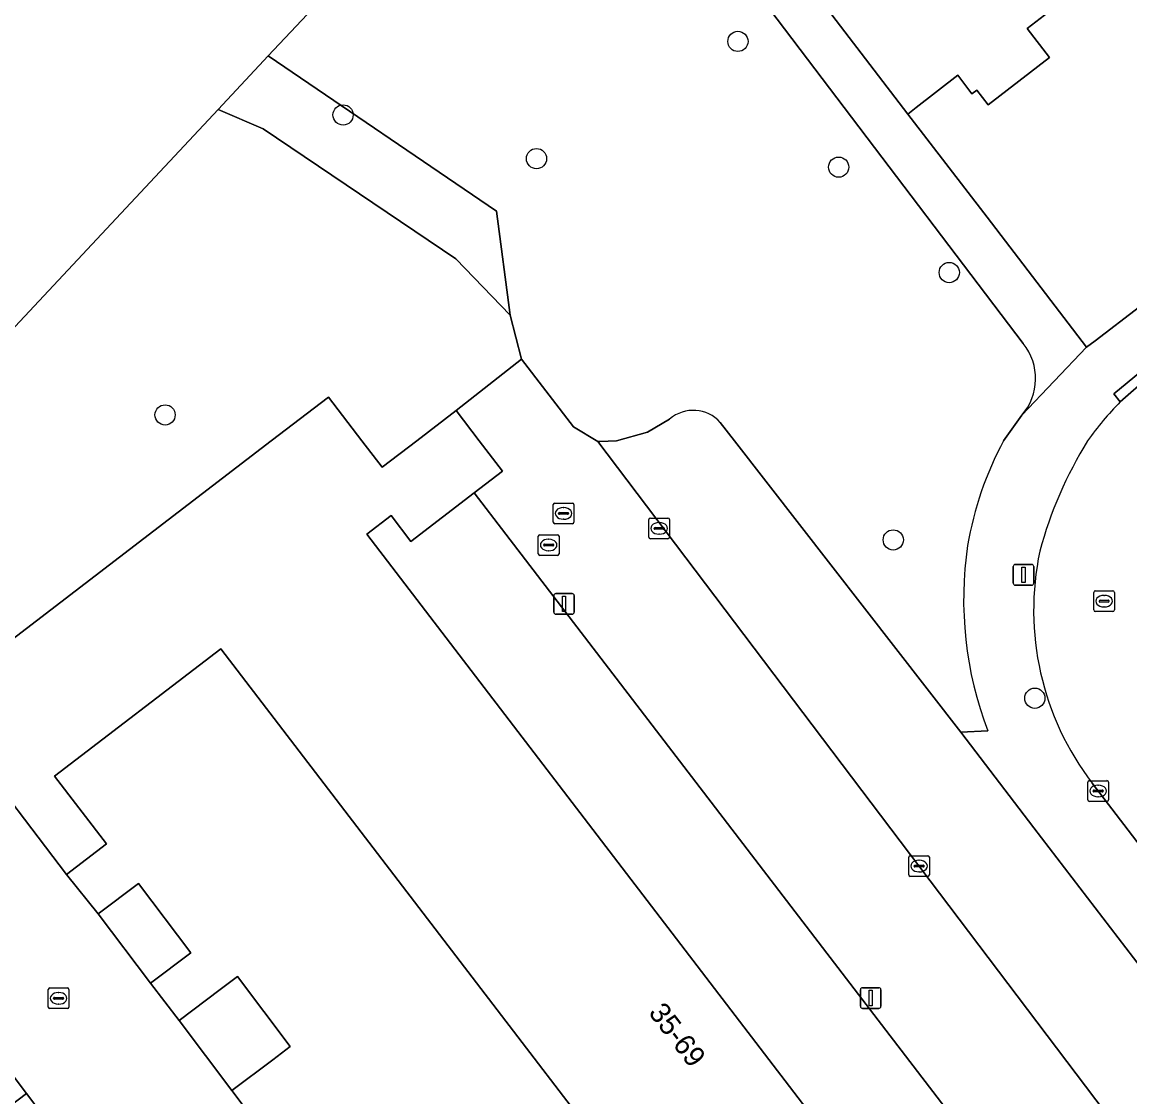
# Model space of a CAD drawing. Extents: x 159352 to 160617, y 385888 to 387323.
# Drawn here: x 159828.8 to 159882.4, y 386968.3 to 387020.2 of the extents above; entities that cross this region are included whole.
import ezdxf

# ---------------------------------------------------------------- set-up
doc = ezdxf.new("R2010")
doc.units = 0
for name, color, linetype in [('IMGEO_Boom', 7, 'Continuous'), ('IMGEO_Brandkraan', 7, 'Continuous'), ('IMGEO_Erf', 7, 'Continuous'), ('IMGEO_Groenvoorziening', 7, 'Continuous'), ('IMGEO_Kolk', 7, 'Continuous'), ('IMGEO_Lichtmast', 7, 'Continuous'), ('IMGEO_Pand', 7, 'Continuous'), ('IMGEO_Pand_nummerreeks', 7, 'Continuous'), ('IMGEO_Parkeervlak_open', 7, 'Continuous'), ('IMGEO_Rijbaan_lokaal_gesloten', 7, 'Continuous'), ('IMGEO_Rijbaan_lokaal_open', 7, 'Continuous'), ('IMGEO_Rioolput', 7, 'Continuous'), ('IMGEO_Voetpad_open', 7, 'Continuous')]:
    doc.layers.add(name, color=color, linetype=linetype)

msp = doc.modelspace()

# ---------------------------------------------------------------- linework, layer by layer
at = {"layer": 'IMGEO_Boom'}
for centre in [(159863.478, 387019.318), (159844.371, 387015.76), (159853.732, 387013.647), (159868.354, 387013.237), (159873.706, 387008.137), (159835.756, 387001.25), (159870.996, 386995.205), (159877.848, 386987.548)]:
    msp.add_circle(centre, 0.489, dxfattribs=at)
at = {"layer": 'IMGEO_Brandkraan'}
for p, q in [((159853.819, 386994.533), (159853.819, 386995.385)), ((159853.894, 386995.459), (159854.746, 386995.459)), ((159854.307, 386995.239), (159854.332, 386995.239)), ((159854.82, 386995.385), (159854.82, 386994.533)), ((159854.078, 386994.953), (159854.078, 386994.965)), ((159854.516, 386994.916), (159854.118, 386994.916)), ((159854.121, 386995.002), (159854.519, 386995.002)), ((159854.33, 386994.679), (159854.305, 386994.679)), ((159854.562, 386994.965), (159854.562, 386994.953)), ((159854.746, 386994.459), (159853.894, 386994.459))]:
    msp.add_line(p, q, dxfattribs=at)
for points in [[(159853.819, 386994.533), (159853.819, 386995.385)], [(159853.894, 386995.459), (159854.746, 386995.459)], [(159854.82, 386995.385), (159854.82, 386994.533)], [(159854.746, 386994.459), (159853.894, 386994.459)]]:
    msp.add_lwpolyline(points, dxfattribs=at)
for centre, radius, start, end in [((159853.896, 386995.383), 0.0765, 91.552, 178.448), ((159853.896, 386995.383), 0.0765, 91.552, 178.448), ((159854.744, 386995.383), 0.0765, 1.552, 88.448), ((159854.744, 386995.383), 0.0765, 1.552, 88.448), ((159854.118, 386994.962), 0.0403, 85.8775, 175.7526), ((159854.115, 386994.952), 0.0366, 178.938, 274.7102), ((159854.519, 386994.959), 0.043, 264.8664, 352.4533), ((159854.523, 386994.964), 0.0386, 1.7309, 96.639), ((159853.896, 386994.535), 0.0765, 181.552, 268.448), ((159853.896, 386994.535), 0.0765, 181.552, 268.448), ((159854.744, 386994.535), 0.0765, 271.552, 358.448), ((159854.744, 386994.535), 0.0765, 271.552, 358.448)]:
    msp.add_arc(centre, radius, start, end, dxfattribs=at)
for centre, major_axis, ratio, start_param, end_param in [((159854.306, 386994.959), (-0.387, 0.002), 0.722429, 4.712389, 7.853982), ((159854.331, 386994.959), (-0.39, 0.002), 0.717154, 1.570796, 4.712389)]:
    msp.add_ellipse(centre, major_axis=major_axis, ratio=ratio, start_param=start_param, end_param=end_param, dxfattribs=at)
at = {"layer": 'IMGEO_Erf'}
for points in [[(159884.974, 387023.502), (159881.824, 387021.083), (159880.76, 387022.468), (159879.156, 387021.236), (159877.475, 387019.945), (159878.56, 387018.532), (159875.585, 387016.247), (159875.035, 387016.964), (159874.805, 387016.787), (159874.12, 387017.678), (159872.103, 387016.128), (159871.699, 387015.798), (159875.536, 387010.81), (159880.355, 387004.522), (159880.763, 387004.835), (159882.91, 387006.48)], [(159888.444, 386948.254), (159850.713, 386997.482), (159847.65, 386995.136), (159846.698, 386996.379), (159845.519, 386995.476), (159881.176, 386948.923)], [(159869.986, 386948.758), (159838.45, 386989.932), (159830.407, 386983.772), (159832.913, 386980.501), (159830.992, 386979.029), (159832.521, 386977.126), (159834.47, 386978.591), (159837.001, 386975.226), (159835.051, 386973.76), (159836.439, 386971.968), (159838.419, 386973.458), (159839.26, 386974.091), (159841.815, 386970.696), (159840.973, 386970.063), (159838.993, 386968.573), (159840.381, 386966.745)]]:
    msp.add_lwpolyline(points, dxfattribs=at)
at = {"layer": 'IMGEO_Groenvoorziening'}
for points in [[(159877.286, 387004.706), (159858.538, 387029.417), (159849.452, 387025.048), (159844.658, 387022.148), (159843.455, 387021.501), (159840.752, 387018.614), (159851.789, 387011.105), (159852.457, 387006.07), (159853.002, 387003.946), (159855.527, 387000.682), (159856.693, 386999.963), (159856.799, 386999.967), (159857.606, 387000), (159859.102, 387000.411), (159860.175, 387001.046)], [(159827.784, 387004.764), (159833.389, 387010.751), (159838.332, 387016.029), (159840.752, 387018.614), (159843.455, 387021.501)], [(159824.53, 386987.466), (159840.894, 387000), (159843.658, 387002.117), (159845.279, 387000), (159846.26, 386998.719), (159847.932, 387000), (159849.84, 387001.461), (159853.002, 387003.946), (159852.457, 387006.07), (159849.832, 387008.798), (159840.51, 387015.093), (159838.332, 387016.029), (159833.389, 387010.751), (159827.784, 387004.764)], [(159876.335, 387000), (159877.218, 387001.235)], [(159862.625, 387000.88), (159863.309, 387000), (159874.265, 386985.91), (159875.575, 386985.967)]]:
    msp.add_lwpolyline(points, dxfattribs=at)
msp.add_lwpolyline([(159851.789, 387011.105), (159840.752, 387018.614), (159838.332, 387016.029), (159840.51, 387015.093), (159849.832, 387008.798), (159852.457, 387006.07)], close=True, dxfattribs=at)
for centre, radius, start, end in [((159875.189, 387003.011), 2.696, 318.8, 38.9553), ((159861.317, 386999.733), 1.74, 41.2381, 131.0096), ((159890.987, 386992.128), 16.633, 151.7527, 170.2812), ((159892.252, 386992.331), 17.85, 171.6089, 200.8878)]:
    msp.add_arc(centre, radius, start, end, dxfattribs=at)
at = {"layer": 'IMGEO_Kolk'}
for p, q in [((159859.166, 386995.337), (159859.166, 386996.189)), ((159859.241, 386996.263), (159860.093, 386996.263)), ((159860.167, 386996.189), (159860.167, 386995.337)), ((159859.425, 386995.757), (159859.425, 386995.769)), ((159859.863, 386995.72), (159859.465, 386995.72)), ((159859.468, 386995.806), (159859.866, 386995.806)), ((159859.654, 386996.043), (159859.679, 386996.043)), ((159859.909, 386995.769), (159859.909, 386995.757)), ((159860.093, 386995.263), (159859.241, 386995.263)), ((159859.677, 386995.483), (159859.652, 386995.483)), ((159880.412, 386982.635), (159880.412, 386983.487)), ((159880.487, 386983.561), (159881.339, 386983.561)), ((159880.9, 386983.341), (159880.925, 386983.341)), ((159881.413, 386983.487), (159881.413, 386982.635)), ((159880.671, 386983.055), (159880.671, 386983.067)), ((159881.109, 386983.018), (159880.711, 386983.018)), ((159880.714, 386983.104), (159881.112, 386983.104)), ((159880.923, 386982.781), (159880.898, 386982.781)), ((159881.155, 386983.067), (159881.155, 386983.055)), ((159881.339, 386982.561), (159880.487, 386982.561)), ((159871.745, 386979.004), (159871.745, 386979.856)), ((159871.82, 386979.93), (159872.672, 386979.93)), ((159872.233, 386979.71), (159872.258, 386979.71)), ((159872.746, 386979.856), (159872.746, 386979.004)), ((159872.004, 386979.424), (159872.004, 386979.436)), ((159872.442, 386979.387), (159872.044, 386979.387)), ((159872.047, 386979.473), (159872.445, 386979.473)), ((159872.256, 386979.15), (159872.231, 386979.15)), ((159872.488, 386979.436), (159872.488, 386979.424)), ((159872.672, 386978.93), (159871.82, 386978.93)), ((159830.102, 386972.608), (159830.102, 386973.46)), ((159830.177, 386973.534), (159831.029, 386973.534)), ((159830.59, 386973.314), (159830.615, 386973.314)), ((159831.103, 386973.46), (159831.103, 386972.608)), ((159830.361, 386973.028), (159830.361, 386973.04)), ((159830.799, 386972.991), (159830.401, 386972.991)), ((159830.404, 386973.077), (159830.802, 386973.077)), ((159830.613, 386972.754), (159830.588, 386972.754)), ((159830.845, 386973.04), (159830.845, 386973.028)), ((159831.029, 386972.534), (159830.177, 386972.534))]:
    msp.add_line(p, q, dxfattribs=at)
for points in [[(159859.166, 386995.337), (159859.166, 386996.189)], [(159859.241, 386996.263), (159860.093, 386996.263)], [(159860.167, 386996.189), (159860.167, 386995.337)], [(159860.093, 386995.263), (159859.241, 386995.263)], [(159880.412, 386982.635), (159880.412, 386983.487)], [(159880.487, 386983.561), (159881.339, 386983.561)], [(159881.413, 386983.487), (159881.413, 386982.635)], [(159881.339, 386982.561), (159880.487, 386982.561)], [(159871.745, 386979.004), (159871.745, 386979.856)], [(159871.82, 386979.93), (159872.672, 386979.93)], [(159872.746, 386979.856), (159872.746, 386979.004)], [(159872.672, 386978.93), (159871.82, 386978.93)], [(159830.102, 386972.608), (159830.102, 386973.46)], [(159830.177, 386973.534), (159831.029, 386973.534)], [(159831.103, 386973.46), (159831.103, 386972.608)], [(159831.029, 386972.534), (159830.177, 386972.534)]]:
    msp.add_lwpolyline(points, dxfattribs=at)
for centre, radius, start, end in [((159859.243, 386996.187), 0.0765, 91.552, 178.448), ((159859.243, 386996.187), 0.0765, 91.552, 178.448), ((159860.091, 386996.187), 0.0765, 1.552, 88.448), ((159860.091, 386996.187), 0.0765, 1.552, 88.448), ((159859.465, 386995.766), 0.0403, 85.8775, 175.7526), ((159859.462, 386995.756), 0.0366, 178.938, 274.7102), ((159859.866, 386995.763), 0.043, 264.8664, 352.4533), ((159859.87, 386995.768), 0.0386, 1.7309, 96.639), ((159859.243, 386995.339), 0.0765, 181.552, 268.448), ((159859.243, 386995.339), 0.0765, 181.552, 268.448), ((159860.091, 386995.339), 0.0765, 271.552, 358.448), ((159860.091, 386995.339), 0.0765, 271.552, 358.448), ((159880.489, 386983.485), 0.0765, 91.552, 178.448), ((159880.489, 386983.485), 0.0765, 91.552, 178.448), ((159881.337, 386983.485), 0.0765, 1.552, 88.448), ((159881.337, 386983.485), 0.0765, 1.552, 88.448), ((159880.711, 386983.064), 0.0403, 85.8775, 175.7526), ((159880.708, 386983.054), 0.0366, 178.938, 274.7102), ((159881.112, 386983.061), 0.043, 264.8664, 352.4533), ((159881.116, 386983.066), 0.0386, 1.7309, 96.639), ((159880.489, 386982.637), 0.0765, 181.552, 268.448), ((159880.489, 386982.637), 0.0765, 181.552, 268.448), ((159881.337, 386982.637), 0.0765, 271.552, 358.448), ((159881.337, 386982.637), 0.0765, 271.552, 358.448), ((159871.822, 386979.854), 0.0765, 91.552, 178.448), ((159871.822, 386979.854), 0.0765, 91.552, 178.448), ((159872.67, 386979.854), 0.0765, 1.552, 88.448), ((159872.67, 386979.854), 0.0765, 1.552, 88.448), ((159871.822, 386979.006), 0.0765, 181.552, 268.448), ((159871.822, 386979.006), 0.0765, 181.552, 268.448), ((159872.044, 386979.433), 0.0403, 85.8775, 175.7526), ((159872.041, 386979.423), 0.0366, 178.938, 274.7102), ((159872.445, 386979.43), 0.043, 264.8664, 352.4533), ((159872.449, 386979.435), 0.0386, 1.7309, 96.639), ((159872.67, 386979.006), 0.0765, 271.552, 358.448), ((159872.67, 386979.006), 0.0765, 271.552, 358.448), ((159830.179, 386973.458), 0.0765, 91.552, 178.448), ((159830.179, 386973.458), 0.0765, 91.552, 178.448), ((159831.027, 386973.458), 0.0765, 1.552, 88.448), ((159831.027, 386973.458), 0.0765, 1.552, 88.448), ((159830.179, 386972.61), 0.0765, 181.552, 268.448), ((159830.179, 386972.61), 0.0765, 181.552, 268.448), ((159830.401, 386973.037), 0.0403, 85.8775, 175.7526), ((159830.398, 386973.027), 0.0366, 178.938, 274.7102), ((159830.802, 386973.034), 0.043, 264.8664, 352.4533), ((159830.806, 386973.039), 0.0386, 1.7309, 96.639), ((159831.027, 386972.61), 0.0765, 271.552, 358.448), ((159831.027, 386972.61), 0.0765, 271.552, 358.448)]:
    msp.add_arc(centre, radius, start, end, dxfattribs=at)
for centre, major_axis, ratio, start_param, end_param in [((159859.653, 386995.763), (-0.387, 0.002), 0.722429, 4.712389, 7.853982), ((159859.678, 386995.763), (-0.39, 0.002), 0.717154, 1.570796, 4.712389), ((159880.899, 386983.061), (-0.387, 0.002), 0.722429, 4.712389, 7.853982), ((159880.924, 386983.061), (-0.39, 0.002), 0.717154, 1.570796, 4.712389), ((159872.232, 386979.43), (-0.387, 0.002), 0.722429, 4.712389, 7.853982), ((159872.257, 386979.43), (-0.39, 0.002), 0.717154, 1.570796, 4.712389), ((159830.589, 386973.034), (-0.387, 0.002), 0.722429, 4.712389, 7.853982), ((159830.614, 386973.034), (-0.39, 0.002), 0.717154, 1.570796, 4.712389)]:
    msp.add_ellipse(centre, major_axis=major_axis, ratio=ratio, start_param=start_param, end_param=end_param, dxfattribs=at)
at = {"layer": 'IMGEO_Lichtmast'}
for p, q in [((159876.904, 386994.017), (159877.694, 386994.017)), ((159877.694, 386994.017), (159876.904, 386994.017)), ((159876.804, 386993.117), (159876.804, 386993.917)), ((159876.804, 386993.917), (159876.804, 386993.117)), ((159877.794, 386993.917), (159877.794, 386993.117)), ((159877.794, 386993.117), (159877.794, 386993.917)), ((159877.694, 386993.017), (159876.904, 386993.017)), ((159876.904, 386993.017), (159877.694, 386993.017)), ((159854.568, 386991.713), (159854.568, 386992.513)), ((159854.568, 386992.513), (159854.568, 386991.713)), ((159854.668, 386992.613), (159855.458, 386992.613)), ((159855.458, 386992.613), (159854.668, 386992.613)), ((159855.558, 386992.513), (159855.558, 386991.713)), ((159855.558, 386991.713), (159855.558, 386992.513)), ((159855.458, 386991.613), (159854.668, 386991.613)), ((159854.668, 386991.613), (159855.458, 386991.613)), ((159869.407, 386972.648), (159869.407, 386973.448)), ((159869.407, 386973.448), (159869.407, 386972.648)), ((159869.507, 386973.548), (159870.297, 386973.548)), ((159870.297, 386973.548), (159869.507, 386973.548)), ((159870.397, 386973.448), (159870.397, 386972.648)), ((159870.397, 386972.648), (159870.397, 386973.448)), ((159870.297, 386972.548), (159869.507, 386972.548)), ((159869.507, 386972.548), (159870.297, 386972.548))]:
    msp.add_line(p, q, dxfattribs=at)
for points in [[(159877.224, 386993.892), (159877.374, 386993.892), (159877.374, 386993.142), (159877.224, 386993.142), (159877.224, 386993.892)], [(159854.988, 386992.488), (159855.138, 386992.488), (159855.138, 386991.738), (159854.988, 386991.738), (159854.988, 386992.488)], [(159869.827, 386973.423), (159869.977, 386973.423), (159869.977, 386972.673), (159869.827, 386972.673), (159869.827, 386973.423)]]:
    msp.add_lwpolyline(points, dxfattribs=at)
for centre, start, end in [((159876.904, 386993.917), 90, 180), ((159876.904, 386993.917), 90, 180), ((159877.694, 386993.917), 0, 90), ((159877.694, 386993.917), 360, 90), ((159876.904, 386993.117), 180, 270), ((159876.904, 386993.117), 180, 270), ((159877.694, 386993.117), 270, 0), ((159877.694, 386993.117), 270, 0), ((159854.668, 386992.513), 90, 180), ((159854.668, 386992.513), 90, 180), ((159855.458, 386992.513), 0, 90), ((159855.458, 386992.513), 360, 90), ((159854.668, 386991.713), 180, 270), ((159854.668, 386991.713), 180, 270), ((159855.458, 386991.713), 270, 0), ((159855.458, 386991.713), 270, 0), ((159869.507, 386973.448), 90, 180), ((159869.507, 386973.448), 90, 180), ((159870.297, 386973.448), 0, 90), ((159870.297, 386973.448), 360, 90), ((159869.507, 386972.648), 180, 270), ((159869.507, 386972.648), 180, 270), ((159870.297, 386972.648), 270, 0), ((159870.297, 386972.648), 270, 0)]:
    msp.add_arc(centre, 0.1, start, end, dxfattribs=at)
at = {"layer": 'IMGEO_Pand'}
for points in [[(159873.926, 387028.084), (159866.998, 387022.774), (159866.608, 387022.475), (159871.699, 387015.798), (159872.103, 387016.128), (159874.12, 387017.678), (159874.805, 387016.787), (159875.035, 387016.964), (159875.585, 387016.247), (159878.56, 387018.532), (159877.475, 387019.945), (159879.156, 387021.236)], [(159845.519, 386995.476), (159846.698, 386996.379), (159847.65, 386995.136), (159850.713, 386997.482), (159852.083, 386998.532), (159850.959, 387000), (159849.84, 387001.461), (159847.932, 387000), (159846.26, 386998.719), (159845.279, 387000), (159843.658, 387002.117), (159840.894, 387000), (159824.53, 386987.466), (159826.237, 386985.238), (159830.992, 386979.029), (159832.913, 386980.501), (159830.407, 386983.772), (159838.45, 386989.932), (159869.986, 386948.758), (159874.043, 386943.461), (159874.092, 386943.497), (159881.176, 386948.923)], [(159837.001, 386975.226), (159834.47, 386978.591), (159832.521, 386977.126), (159835.051, 386973.76)], [(159838.419, 386973.458), (159836.439, 386971.968), (159838.993, 386968.573), (159840.973, 386970.063), (159841.815, 386970.696), (159839.26, 386974.091)], [(159824.39, 386964.904), (159829.045, 386968.436), (159827.227, 386970.832), (159822.572, 386967.3)], [(159826.208, 386962.508), (159830.863, 386966.04), (159829.045, 386968.436), (159824.39, 386964.904)]]:
    msp.add_lwpolyline(points, close=True, dxfattribs=at)
at = {"layer": 'IMGEO_Parkeervlak_open'}
for points in [[(159860.175, 387001.046), (159859.102, 387000.411), (159857.606, 387000), (159856.799, 386999.967), (159856.693, 386999.963), (159893.074, 386951.903)], [(159895.233, 386958.544), (159877.805, 386981.283), (159874.265, 386985.91), (159863.309, 387000), (159862.625, 387000.88)]]:
    msp.add_lwpolyline(points, dxfattribs=at)
msp.add_arc((159861.317, 386999.733), 1.74, 41.2381, 131.0096, dxfattribs=at)
at = {"layer": 'IMGEO_Rijbaan_lokaal_gesloten'}
for points in [[(159888.251, 386996.921), (159889.293, 386997.671), (159884.666, 387004.099), (159883.388, 387003.117), (159881.982, 387001.881)], [(159880.624, 386983.44), (159899.099, 386959.333), (159899.5, 386958.811), (159910.599, 386944.366), (159929.962, 386919.135), (159951.175, 386891.481), (159968.772, 386868.558), (159978.819, 386855.513), (159981.291, 386852.306), (159984.168, 386848.539), (159988.118, 386843.248), (159998.129, 386830.471), (159998.435, 386830.074), (159998.609, 386829.848), (160000, 386828.041), (160015.273, 386808.202), (160044.075, 386770.608), (160054.731, 386756.52), (160055.266, 386755.917)]]:
    msp.add_lwpolyline(points, dxfattribs=at)
for centre, radius, start, end in [((159891.872, 386991.976), 13.997, 134.9554, 145.0213), ((159897.269, 386989.523), 19.855, 148.1508, 165.002), ((159891.538, 386991.801), 13.749, 167.9957, 217.4552)]:
    msp.add_arc(centre, radius, start, end, dxfattribs=at)
at = {"layer": 'IMGEO_Rijbaan_lokaal_open'}
for points in [[(159856.693, 386999.963), (159855.527, 387000.682), (159853.002, 387003.946), (159849.84, 387001.461), (159850.959, 387000), (159852.083, 386998.532), (159850.713, 386997.482), (159888.444, 386948.254), (159889.583, 386946.772)], [(159890.089, 386945.351), (159895.185, 386949.171), (159893.074, 386951.903), (159856.693, 386999.963)], [(159840.381, 386966.745), (159838.993, 386968.573), (159836.439, 386971.968), (159835.051, 386973.76), (159832.521, 386977.126), (159830.992, 386979.029), (159826.237, 386985.238)], [(159827.227, 386970.832), (159829.045, 386968.436), (159830.863, 386966.04)]]:
    msp.add_lwpolyline(points, dxfattribs=at)
at = {"layer": 'IMGEO_Rioolput'}
for p, q in [((159854.54, 386996.061), (159854.54, 386996.913)), ((159854.615, 386996.987), (159855.467, 386996.987)), ((159855.028, 386996.767), (159855.053, 386996.767)), ((159855.541, 386996.913), (159855.541, 386996.061)), ((159854.799, 386996.481), (159854.799, 386996.493)), ((159855.237, 386996.444), (159854.839, 386996.444)), ((159854.842, 386996.53), (159855.24, 386996.53)), ((159855.051, 386996.207), (159855.026, 386996.207)), ((159855.283, 386996.493), (159855.283, 386996.481)), ((159855.467, 386995.987), (159854.615, 386995.987)), ((159880.7, 386991.818), (159880.7, 386992.67)), ((159880.775, 386992.744), (159881.627, 386992.744)), ((159881.188, 386992.524), (159881.213, 386992.524)), ((159881.701, 386992.67), (159881.701, 386991.818)), ((159880.959, 386992.238), (159880.959, 386992.25)), ((159881.397, 386992.201), (159880.999, 386992.201)), ((159881.002, 386992.287), (159881.4, 386992.287)), ((159881.211, 386991.964), (159881.186, 386991.964)), ((159881.443, 386992.25), (159881.443, 386992.238)), ((159881.627, 386991.744), (159880.775, 386991.744))]:
    msp.add_line(p, q, dxfattribs=at)
for points in [[(159854.54, 386996.061), (159854.54, 386996.913)], [(159854.615, 386996.987), (159855.467, 386996.987)], [(159855.541, 386996.913), (159855.541, 386996.061)], [(159855.467, 386995.987), (159854.615, 386995.987)], [(159880.7, 386991.818), (159880.7, 386992.67)], [(159880.775, 386992.744), (159881.627, 386992.744)], [(159881.701, 386992.67), (159881.701, 386991.818)], [(159881.627, 386991.744), (159880.775, 386991.744)]]:
    msp.add_lwpolyline(points, dxfattribs=at)
for centre, radius, start, end in [((159854.617, 386996.911), 0.0765, 91.552, 178.448), ((159854.617, 386996.911), 0.0765, 91.552, 178.448), ((159855.465, 386996.911), 0.0765, 1.552, 88.448), ((159855.465, 386996.911), 0.0765, 1.552, 88.448), ((159854.839, 386996.49), 0.0403, 85.8775, 175.7526), ((159854.836, 386996.48), 0.0366, 178.938, 274.7102), ((159855.24, 386996.487), 0.043, 264.8664, 352.4533), ((159855.244, 386996.492), 0.0386, 1.7309, 96.639), ((159854.617, 386996.063), 0.0765, 181.552, 268.448), ((159854.617, 386996.063), 0.0765, 181.552, 268.448), ((159855.465, 386996.063), 0.0765, 271.552, 358.448), ((159855.465, 386996.063), 0.0765, 271.552, 358.448), ((159880.777, 386992.668), 0.0765, 91.552, 178.448), ((159880.777, 386992.668), 0.0765, 91.552, 178.448), ((159881.625, 386992.668), 0.0765, 1.552, 88.448), ((159881.625, 386992.668), 0.0765, 1.552, 88.448), ((159880.999, 386992.247), 0.0403, 85.8775, 175.7526), ((159880.996, 386992.237), 0.0366, 178.938, 274.7102), ((159881.4, 386992.244), 0.043, 264.8664, 352.4533), ((159881.404, 386992.249), 0.0386, 1.7309, 96.639), ((159880.777, 386991.82), 0.0765, 181.552, 268.448), ((159880.777, 386991.82), 0.0765, 181.552, 268.448), ((159881.625, 386991.82), 0.0765, 271.552, 358.448), ((159881.625, 386991.82), 0.0765, 271.552, 358.448)]:
    msp.add_arc(centre, radius, start, end, dxfattribs=at)
for centre, major_axis, ratio, start_param, end_param in [((159855.027, 386996.487), (-0.387, 0.002), 0.722429, 4.712389, 7.853982), ((159855.052, 386996.487), (-0.39, 0.002), 0.717154, 1.570796, 4.712389), ((159881.187, 386992.244), (-0.387, 0.002), 0.722429, 4.712389, 7.853982), ((159881.212, 386992.244), (-0.39, 0.002), 0.717154, 1.570796, 4.712389)]:
    msp.add_ellipse(centre, major_axis=major_axis, ratio=ratio, start_param=start_param, end_param=end_param, dxfattribs=at)
at = {"layer": 'IMGEO_Voetpad_open'}
for points in [[(159866.608, 387022.475), (159860.318, 387030.693), (159859.435, 387031.848), (159856.155, 387036.133), (159855.921, 387036.865), (159853.823, 387035.156), (159853.974, 387035.06), (159854.379, 387034.749), (159854.754, 387034.404), (159858.538, 387029.417), (159877.286, 387004.706)], [(159877.218, 387001.235), (159880.355, 387004.522), (159875.536, 387010.81), (159871.699, 387015.798), (159866.608, 387022.475)], [(159881.982, 387001.881), (159881.663, 387002.266), (159884.347, 387004.483), (159882.91, 387006.48), (159880.763, 387004.835), (159880.355, 387004.522), (159877.218, 387001.235), (159876.335, 387000)], [(159875.575, 386985.967), (159874.265, 386985.91), (159877.805, 386981.283), (159895.233, 386958.544)], [(159899.5, 386958.811), (159899.099, 386959.333), (159880.624, 386983.44)]]:
    msp.add_lwpolyline(points, dxfattribs=at)
msp.add_lwpolyline([(159884.666, 387004.099), (159884.347, 387004.483), (159881.663, 387002.266), (159881.982, 387001.881), (159883.388, 387003.117)], close=True, dxfattribs=at)
for centre, radius, start, end in [((159875.189, 387003.011), 2.696, 318.8, 38.9553), ((159891.872, 386991.976), 13.997, 134.9554, 145.0213), ((159890.987, 386992.128), 16.633, 151.7527, 170.2812), ((159897.269, 386989.523), 19.855, 148.1508, 165.002), ((159892.252, 386992.331), 17.85, 171.6089, 200.8878), ((159891.538, 386991.801), 13.749, 167.9957, 217.4552)]:
    msp.add_arc(centre, radius, start, end, dxfattribs=at)

# ---------------------------------------------------------------- texts
at = {"layer": 'IMGEO_Pand_nummerreeks'}
msp.add_text('35-69', height=1, rotation=307.4483, dxfattribs=at).set_placement((159859.116, 386972.33))

doc.saveas('drawing.dxf')
